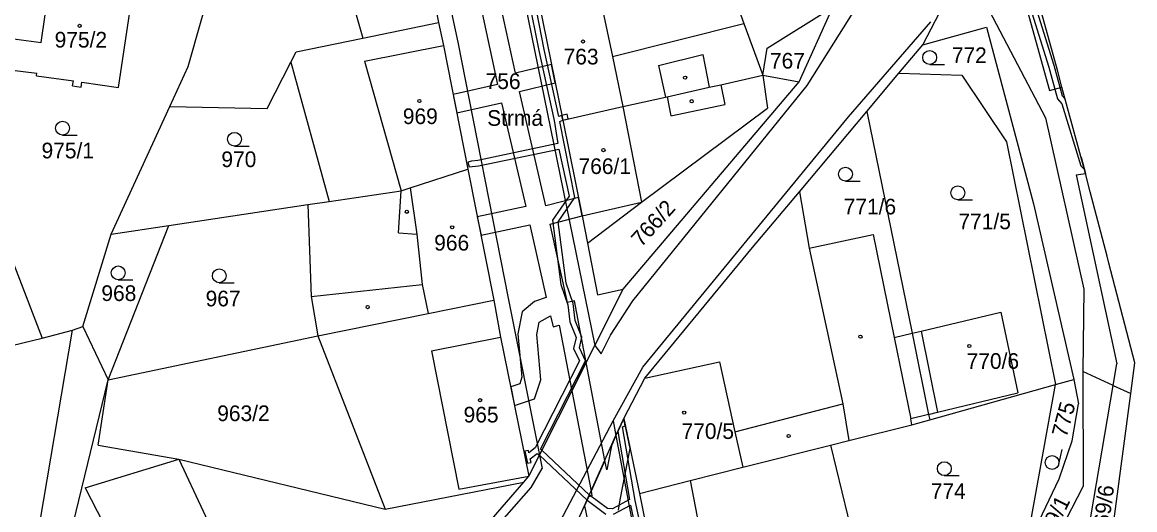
# Model space of a CAD drawing. Extents: x -785744 to -782822, y -1067550 to -1063910.
# Drawn here: x -783617 to -783496.3, y -1065928.2 to -1065875.3 of the extents above; entities that cross this region are included whole.
import ezdxf

# ---------------------------------------------------------------- set-up
doc = ezdxf.new("R2010")
doc.units = 0
for name, color, linetype in [('Hranice kat_území', 7, 'Continuous'), ('Hranice parcel', 7, 'Continuous'), ('Parcelní čísla', 7, 'Continuous'), ('Pop_ČP_popisy', 7, 'Continuous'), ('Vnitřní kresba', 7, 'Continuous'), ('Věcná břemena k části', 7, 'Continuous'), ('Značky budov', 7, 'Continuous'), ('Značky kultur', 7, 'Continuous')]:
    doc.layers.add(name, color=color, linetype=linetype)

msp = doc.modelspace()

# ---------------------------------------------------------------- linework, layer by layer
at = {"layer": 'Hranice kat_území'}
msp.add_lwpolyline([(-783499.26, -1065934.4), (-783496.78, -1065915.6), (-783496.34, -1065912.29), (-783499.15, -1065901.47), (-783499.35, -1065900.7), (-783501.17, -1065893.73), (-783501.69, -1065891.74), (-783504.24, -1065882.37), (-783504.73, -1065880.54), (-783507.17, -1065871.62)], dxfattribs=at)
at = {"layer": 'Hranice parcel'}
for p, q in [((-783525.41, -1065885.02), (-783521.92, -1065880.86)), ((-783532.73, -1065893.73), (-783525.41, -1065885.02)), ((-783525.41, -1065885.02), (-783520.49, -1065909.08)), ((-783519.53, -1065908.85), (-783510.86, -1065906.78)), ((-783522.44, -1065909.55), (-783520.49, -1065909.08)), ((-783520.49, -1065909.08), (-783519.53, -1065908.85)), ((-783520.49, -1065909.08), (-783518.7, -1065917.89)), ((-783518.58, -1065918.46), (-783504.93, -1065914.64)), ((-783517.73, -1065917.65), (-783509.02, -1065915.54)), ((-783518.7, -1065917.89), (-783517.73, -1065917.65)), ((-783518.7, -1065917.89), (-783518.58, -1065918.46)), ((-783520.52, -1065919), (-783518.58, -1065918.46))]:
    msp.add_line(p, q, dxfattribs=at)
for points in [[(-783577.18, -1065849.45), (-783571.87, -1065875.35)], [(-783599.03, -1065880.14), (-783591.86, -1065854.81)], [(-783582.44, -1065868.8), (-783580.09, -1065877.05)], [(-783519.34, -1065877.79), (-783514.76, -1065869.01)], [(-783514.76, -1065869.01), (-783506.02, -1065885.69)], [(-783614.98, -1065877.53), (-783614.08, -1065871.22)], [(-783606.61, -1065882.4), (-783605.05, -1065872)], [(-783554.64, -1065871.38), (-783553.02, -1065879.06)], [(-783561.01, -1065873.17), (-783558.4, -1065885.95)], [(-783539.89, -1065872.31), (-783538.74, -1065875.45)], [(-783536.23, -1065878.14), (-783529.11, -1065873.68)], [(-783532.76, -1065881.81), (-783529.11, -1065873.68)], [(-783580.09, -1065877.05), (-783571.87, -1065875.35)], [(-783571.87, -1065875.35), (-783571.35, -1065877.86)], [(-783553.02, -1065879.06), (-783538.74, -1065875.45)], [(-783538.74, -1065875.45), (-783536.69, -1065881.09)], [(-783587.34, -1065878.54), (-783580.09, -1065877.05)], [(-783519.34, -1065877.79), (-783512.43, -1065875.86)], [(-783512.43, -1065875.86), (-783507.32, -1065895.05)], [(-783618.23, -1065877.11), (-783614.98, -1065877.53)], [(-783571.35, -1065877.86), (-783568.69, -1065891.26)], [(-783536.69, -1065881.09), (-783536.23, -1065878.14)], [(-783521.92, -1065880.86), (-783519.34, -1065877.79)], [(-783587.91, -1065879.66), (-783587.34, -1065878.54)], [(-783618.7, -1065880.47), (-783615.46, -1065880.84)], [(-783601.03, -1065884.49), (-783599.03, -1065880.14)], [(-783590.48, -1065884.69), (-783587.91, -1065879.66)], [(-783587.91, -1065879.66), (-783583.73, -1065894.79)], [(-783615.5, -1065881.13), (-783615.46, -1065880.84)], [(-783615.5, -1065881.13), (-783611.5, -1065881.7)], [(-783611.58, -1065882.23), (-783611.5, -1065881.7)], [(-783610.67, -1065882.36), (-783610.59, -1065881.83)], [(-783610.59, -1065881.83), (-783606.61, -1065882.4)], [(-783551.84, -1065904.29), (-783532.76, -1065881.81)], [(-783541.25, -1065882.11), (-783536.69, -1065881.09)], [(-783536.69, -1065881.09), (-783532.76, -1065881.81)], [(-783536.69, -1065881.09), (-783536.19, -1065884.65)], [(-783521.92, -1065880.86), (-783515.09, -1065881.09)], [(-783515.09, -1065881.09), (-783510.27, -1065888.32)], [(-783611.58, -1065882.23), (-783610.67, -1065882.36)], [(-783547.06, -1065883.41), (-783542.51, -1065882.39)], [(-783542.51, -1065882.39), (-783541.25, -1065882.11)], [(-783551.88, -1065884.49), (-783547.27, -1065883.45)], [(-783547.27, -1065883.45), (-783547.06, -1065883.41)], [(-783607.41, -1065898.33), (-783601.03, -1065884.49)], [(-783601.03, -1065884.49), (-783590.48, -1065884.69)], [(-783558.4, -1065885.95), (-783551.88, -1065884.49)], [(-783549.85, -1065894.84), (-783536.19, -1065884.65)], [(-783623.73, -1065886.65), (-783614.87, -1065909.61)], [(-783558.4, -1065885.95), (-783556.29, -1065896.32)], [(-783506.02, -1065885.69), (-783501.88, -1065904.31)], [(-783510.27, -1065888.32), (-783504.93, -1065914.64)], [(-783574.94, -1065893.31), (-783568.69, -1065891.26)], [(-783568.69, -1065891.26), (-783565.87, -1065905.49)], [(-783583.73, -1065894.79), (-783575.92, -1065893.63)], [(-783575.92, -1065893.63), (-783574.94, -1065893.31)], [(-783537.81, -1065899.78), (-783532.73, -1065893.73)], [(-783532.73, -1065893.73), (-783531.68, -1065899.85)], [(-783601.13, -1065897.39), (-783586.05, -1065895.1)], [(-783586.05, -1065895.1), (-783583.73, -1065894.79)], [(-783586.05, -1065895.1), (-783585.68, -1065905.09)], [(-783555.71, -1065899.3), (-783549.85, -1065894.84)], [(-783507.32, -1065895.05), (-783502.94, -1065914.09)], [(-783556.29, -1065896.32), (-783555.71, -1065899.3)], [(-783607.73, -1065914.12), (-783601.13, -1065897.39)], [(-783607.41, -1065898.33), (-783601.13, -1065897.39)], [(-783610.46, -1065908.33), (-783607.41, -1065898.33)], [(-783531.68, -1065899.85), (-783524.73, -1065898.35)], [(-783524.73, -1065898.35), (-783522.44, -1065909.55)], [(-783555.71, -1065899.3), (-783554.63, -1065904.91)], [(-783549.49, -1065913.96), (-783537.81, -1065899.78)], [(-783554.93, -1065910.41), (-783551.84, -1065904.29)], [(-783554.63, -1065904.91), (-783551.84, -1065904.29)], [(-783501.88, -1065904.31), (-783501.99, -1065913.22)], [(-783585.68, -1065905.09), (-783584.98, -1065909.36)], [(-783573, -1065906.93), (-783565.87, -1065905.49)], [(-783565.87, -1065905.49), (-783565.14, -1065909.52)], [(-783584.98, -1065909.36), (-783573, -1065906.93)], [(-783510.86, -1065906.78), (-783509.02, -1065915.54)], [(-783611.6, -1065908.75), (-783610.46, -1065908.33)], [(-783610.46, -1065908.33), (-783607.73, -1065914.12)], [(-783634.51, -1065914.35), (-783614.87, -1065909.61)], [(-783615.53, -1065932.05), (-783611.6, -1065908.75)], [(-783614.87, -1065909.61), (-783611.6, -1065908.75)], [(-783607.73, -1065914.12), (-783584.98, -1065909.36)], [(-783584.98, -1065909.36), (-783577.68, -1065928.18)], [(-783565.14, -1065909.52), (-783562.08, -1065924.58)], [(-783560.93, -1065922.3), (-783554.93, -1065910.41)], [(-783501.99, -1065913.22), (-783501.95, -1065925.7)], [(-783498.68, -1065914.73), (-783501.99, -1065913.22)], [(-783608.8, -1065921.21), (-783607.73, -1065914.12)], [(-783551.79, -1065918.32), (-783549.49, -1065913.96)], [(-783504.93, -1065914.64), (-783502.94, -1065914.09)], [(-783502.94, -1065914.09), (-783502.43, -1065916.75)], [(-783508.17, -1065932.46), (-783504.93, -1065914.64)], [(-783498.68, -1065914.73), (-783496.78, -1065915.6)], [(-783503.12, -1065920.74), (-783502.43, -1065916.75)], [(-783552.63, -1065920.19), (-783551.79, -1065918.32)], [(-783551.79, -1065918.32), (-783550.07, -1065926.45)], [(-783527.37, -1065920.72), (-783520.52, -1065919)], [(-783558.17, -1065932.59), (-783552.63, -1065920.19)], [(-783608.8, -1065921.21), (-783600.04, -1065922.75)], [(-783538.86, -1065923.62), (-783529.34, -1065921.22)], [(-783529.34, -1065921.22), (-783527.37, -1065920.72)], [(-783529.34, -1065921.22), (-783525.67, -1065936.41)], [(-783504.53, -1065924.88), (-783503.12, -1065920.74)], [(-783610.23, -1065925.85), (-783600.04, -1065922.75)], [(-783600.04, -1065922.75), (-783577.68, -1065928.18)], [(-783600.04, -1065922.75), (-783594.78, -1065934.01)], [(-783562.08, -1065924.58), (-783560.93, -1065922.3)], [(-783544.56, -1065925.06), (-783538.86, -1065923.62)], [(-783577.68, -1065928.18), (-783562.61, -1065925.23)], [(-783568.48, -1065932.01), (-783562.61, -1065925.23)], [(-783562.61, -1065925.23), (-783562.08, -1065924.58)], [(-783550.07, -1065926.45), (-783544.56, -1065925.06)], [(-783508.17, -1065932.46), (-783504.53, -1065924.88)], [(-783610.23, -1065925.85), (-783603.78, -1065938.37)], [(-783550.07, -1065926.45), (-783547.04, -1065941.74)], [(-783506.23, -1065934.06), (-783501.95, -1065925.7)]]:
    msp.add_lwpolyline(points, dxfattribs=at)
at = {"layer": 'Vnitřní kresba'}
for p, q in [((-783519.53, -1065908.85), (-783517.73, -1065917.65)), ((-783518.7, -1065917.89), (-783520.65, -1065918.36)), ((-783520.52, -1065919), (-783520.65, -1065918.36))]:
    msp.add_line(p, q, dxfattribs=at)
for points in [[(-783575.95, -1065849), (-783569.8, -1065877.49)], [(-783511.25, -1065862.28), (-783505.58, -1065882.73)], [(-783531.89, -1065882.2), (-783524.44, -1065870.33)], [(-783562.49, -1065873.4), (-783554.93, -1065910.41)], [(-783527.4, -1065885.58), (-783518.47, -1065875.27)], [(-783579.9, -1065879.55), (-783571.35, -1065877.86)], [(-783569.8, -1065877.49), (-783564.34, -1065905.26)], [(-783553.02, -1065879.06), (-783551.88, -1065884.49)], [(-783548.01, -1065880.02), (-783543.21, -1065878.82)], [(-783543.21, -1065878.82), (-783542.51, -1065882.39)], [(-783579.9, -1065879.55), (-783575.92, -1065893.63)], [(-783548.01, -1065880.02), (-783547.27, -1065883.45)], [(-783550.8, -1065905.55), (-783531.89, -1065882.2)], [(-783541.25, -1065882.11), (-783540.8, -1065884.25)], [(-783505.58, -1065882.73), (-783504.24, -1065882.37)], [(-783547.06, -1065883.41), (-783546.66, -1065885.5)], [(-783546.66, -1065885.5), (-783540.8, -1065884.25)], [(-783551.88, -1065884.49), (-783549.85, -1065894.84)], [(-783549.7, -1065912.77), (-783527.4, -1065885.58)], [(-783502.71, -1065891.89), (-783501.69, -1065891.74)], [(-783502.71, -1065891.89), (-783498.28, -1065912.4)], [(-783576.24, -1065898.2), (-783575.92, -1065893.63)], [(-783574.94, -1065893.31), (-783574.23, -1065898.34)], [(-783556.29, -1065896.32), (-783549.85, -1065894.84)], [(-783576.24, -1065898.2), (-783574.23, -1065898.34)], [(-783574.23, -1065898.34), (-783573.64, -1065903.79)], [(-783531.68, -1065899.85), (-783528.03, -1065916.72)], [(-783585.68, -1065905.09), (-783573.64, -1065903.79)], [(-783573.64, -1065903.79), (-783573, -1065906.93)], [(-783564.34, -1065905.26), (-783560.93, -1065922.3)], [(-783553.21, -1065909.3), (-783550.8, -1065905.55)], [(-783572.63, -1065911), (-783565.14, -1065909.52)], [(-783554.22, -1065911.31), (-783553.21, -1065909.3)], [(-783522.44, -1065909.55), (-783520.65, -1065918.36)], [(-783554.93, -1065910.41), (-783554.22, -1065911.31)], [(-783572.63, -1065911), (-783569.66, -1065926)], [(-783552.93, -1065918.58), (-783549.7, -1065912.77)], [(-783549.49, -1065913.96), (-783541.4, -1065912.18)], [(-783541.4, -1065912.18), (-783539.73, -1065919.76)], [(-783498.68, -1065914.73), (-783498.28, -1065912.4)], [(-783616.91, -1065951.92), (-783607.73, -1065914.12)], [(-783502.31, -1065936.01), (-783498.68, -1065914.73)], [(-783539.73, -1065919.76), (-783528.03, -1065916.72)], [(-783528.03, -1065916.72), (-783527.37, -1065920.72)], [(-783560.8, -1065933.56), (-783552.93, -1065918.58)], [(-783552.93, -1065918.58), (-783552.63, -1065920.19)], [(-783552.63, -1065920.19), (-783546.49, -1065952.76)], [(-783539.73, -1065919.76), (-783538.86, -1065923.62)], [(-783560.93, -1065922.3), (-783560.64, -1065923.75)], [(-783561.84, -1065925.82), (-783560.64, -1065923.75)], [(-783569.66, -1065926), (-783562.08, -1065924.58)], [(-783544.56, -1065925.06), (-783542.36, -1065936.52)], [(-783567.92, -1065932.71), (-783561.84, -1065925.82)]]:
    msp.add_lwpolyline(points, dxfattribs=at)
at = {"layer": 'Věcná břemena k části'}
for points in [[(-783562.1, -1065872.79), (-783561, -1065878.4)], [(-783560.42, -1065878.28), (-783561.5, -1065872.69)], [(-783507.86, -1065873.15), (-783505.67, -1065880.2)], [(-783505.1, -1065880.03), (-783507.28, -1065872.98)], [(-783567.15, -1065874.35), (-783565.48, -1065882.07)], [(-783563.53, -1065880.87), (-783565.03, -1065873.91)], [(-783561, -1065878.4), (-783559.35, -1065886.01)], [(-783558.73, -1065886.11), (-783558.4, -1065885.95), (-783558.5, -1065885.46), (-783558.84, -1065885.56), (-783560.42, -1065878.28)], [(-783559.64, -1065879.9), (-783563.53, -1065880.87)], [(-783559.23, -1065881.89), (-783559.64, -1065879.9)], [(-783505.67, -1065880.2), (-783505.01, -1065882.58)], [(-783504.43, -1065882.42), (-783505.1, -1065880.03)], [(-783565.48, -1065882.07), (-783570.29, -1065883.18)], [(-783563.09, -1065882.86), (-783559.23, -1065881.89)], [(-783560.22, -1065895.24), (-783563.09, -1065882.86)], [(-783505.01, -1065882.58), (-783504.71, -1065883.66)], [(-783504.17, -1065883.37), (-783504.43, -1065882.42)], [(-783570.29, -1065883.18), (-783569.9, -1065885.17)], [(-783569.9, -1065885.17), (-783565.03, -1065884.06)], [(-783565.03, -1065884.06), (-783562.42, -1065895.31)], [(-783504.71, -1065883.66), (-783504.26, -1065884.18)], [(-783504.26, -1065884.18), (-783502.19, -1065890.91)], [(-783503.87, -1065883.72), (-783504.17, -1065883.37)], [(-783557.93, -1065885.29), (-783558.5, -1065885.46)], [(-783558.5, -1065885.46), (-783558.4, -1065885.95)], [(-783557.83, -1065885.82), (-783557.93, -1065885.29)], [(-783559.35, -1065886.01), (-783558.93, -1065888.5), (-783567.63, -1065890.33)], [(-783557.08, -1065894.34), (-783558.73, -1065886.11)], [(-783558.4, -1065885.95), (-783557.83, -1065885.82)], [(-783567.53, -1065890.93), (-783558.81, -1065889.09)], [(-783558.81, -1065889.09), (-783557.72, -1065894.2)], [(-783567.63, -1065890.33), (-783568.3, -1065890.39)], [(-783502.17, -1065889.96), (-783501.69, -1065891.74)], [(-783568.3, -1065890.39), (-783568.69, -1065890.5)], [(-783568.69, -1065890.5), (-783568.55, -1065891.01), (-783567.53, -1065890.93)], [(-783502.19, -1065890.91), (-783501.82, -1065891.27)], [(-783501.82, -1065891.27), (-783501.75, -1065891.5)], [(-783556.69, -1065894.34), (-783560.22, -1065895.24)], [(-783557.72, -1065894.2), (-783559.52, -1065896.82)], [(-783558.9, -1065896.98), (-783557.08, -1065894.34)], [(-783556.29, -1065896.32), (-783556.69, -1065894.34)], [(-783562.42, -1065895.31), (-783567.67, -1065896.43)], [(-783559.77, -1065897.24), (-783556.29, -1065896.32)], [(-783567.67, -1065896.43), (-783567.27, -1065898.44)], [(-783567.27, -1065898.44), (-783561.97, -1065897.3)], [(-783561.97, -1065897.3), (-783560.2, -1065905.2)], [(-783557.87, -1065905.74), (-783559.77, -1065897.24)], [(-783559.52, -1065896.82), (-783558.61, -1065903.79)], [(-783558.03, -1065903.65), (-783558.9, -1065896.98)], [(-783558.61, -1065903.79), (-783557.85, -1065905.98), (-783557.63, -1065907.84)], [(-783557.05, -1065907.68), (-783557.27, -1065905.84), (-783558.03, -1065903.65)], [(-783561.47, -1065905.64), (-783562.82, -1065906.76)], [(-783560.2, -1065905.2), (-783561.47, -1065905.64)], [(-783557.14, -1065905.55), (-783557.87, -1065905.74)], [(-783555.86, -1065912.25), (-783557.14, -1065905.55)], [(-783562.82, -1065906.76), (-783563.28, -1065909.13)], [(-783560.96, -1065907.86), (-783559.74, -1065907.2)], [(-783559.74, -1065907.2), (-783559.43, -1065908.37)], [(-783561.22, -1065909.21), (-783560.96, -1065907.86)], [(-783559.43, -1065908.37), (-783558.78, -1065908.19)], [(-783558.78, -1065908.19), (-783557.41, -1065915.33)], [(-783557.63, -1065907.84), (-783556.94, -1065909.54), (-783557.22, -1065910.75), (-783556.57, -1065912.08)], [(-783555.93, -1065912.06), (-783556.58, -1065910.65), (-783556.32, -1065909.5), (-783557.05, -1065907.68)], [(-783563.28, -1065909.13), (-783562.83, -1065913.86)], [(-783560.77, -1065914.12), (-783561.22, -1065909.21)], [(-783556.57, -1065912.08), (-783561.41, -1065921.52), (-783562.07, -1065922.04), (-783562.12, -1065921.8), (-783562.51, -1065921.88), (-783562.23, -1065923.18), (-783561.84, -1065923.1), (-783561.93, -1065922.69), (-783561.19, -1065922.11), (-783560.93, -1065922.3), (-783560.66, -1065921.77), (-783560.8, -1065921.65), (-783555.93, -1065912.06)], [(-783557.41, -1065915.33), (-783555.86, -1065912.25)], [(-783555.86, -1065912.25), (-783557.41, -1065915.33)], [(-783553.83, -1065922.87), (-783555.86, -1065912.25)], [(-783562.83, -1065913.86), (-783563.06, -1065914.55)], [(-783561.45, -1065916.2), (-783560.77, -1065914.12)], [(-783563.06, -1065914.55), (-783564.05, -1065914.89)], [(-783564.05, -1065914.89), (-783563.64, -1065916.9)], [(-783557.41, -1065915.33), (-783555.33, -1065926.23)], [(-783563.64, -1065916.9), (-783561.45, -1065916.2)], [(-783549.73, -1065931.08), (-783550.53, -1065927.23), (-783551.91, -1065919.24), (-783551.62, -1065919.14), (-783551.74, -1065918.56), (-783551.92, -1065918.62), (-783552.43, -1065919.75), (-783551.16, -1065927.12), (-783553.02, -1065928.12), (-783553.54, -1065928.11), (-783555.51, -1065926.64), (-783555.6, -1065926.83), (-783555.76, -1065927.2), (-783553.74, -1065928.71)], [(-783551.79, -1065918.32), (-783552.63, -1065920.19)], [(-783551.1, -1065921.58), (-783551.79, -1065918.32)], [(-783552.63, -1065920.19), (-783553.13, -1065921.3)], [(-783553.13, -1065921.3), (-783553.63, -1065923.89)], [(-783552.18, -1065927.15), (-783551.1, -1065921.58)], [(-783560.66, -1065921.77), (-783560.93, -1065922.3)], [(-783560.93, -1065922.3), (-783555.76, -1065927.2)], [(-783555.51, -1065926.64), (-783560.66, -1065921.77)], [(-783553.83, -1065922.87), (-783555.33, -1065926.23)], [(-783555.33, -1065926.23), (-783553.83, -1065922.87)], [(-783553.63, -1065923.89), (-783553.83, -1065922.87)], [(-783555.33, -1065926.23), (-783555.23, -1065926.73)], [(-783555.6, -1065926.83), (-783556.04, -1065927.82)], [(-783555.76, -1065927.2), (-783555.51, -1065926.64)], [(-783555.23, -1065926.73), (-783555.6, -1065926.83)], [(-783552.88, -1065928.72), (-783551.04, -1065927.73), (-783550.25, -1065931.5)], [(-783552.37, -1065928.28), (-783552.18, -1065927.15)], [(-783556.04, -1065927.82), (-783554.99, -1065932.82)]]:
    msp.add_lwpolyline(points, dxfattribs=at)
at = {"layer": 'Značky budov'}
for centre in [(-783610.82, -1065875.72), (-783556.21, -1065877.42), (-783545.13, -1065881.34), (-783573.96, -1065883.88), (-783544.41, -1065883.9), (-783553.99, -1065889.2), (-783575.32, -1065895.9), (-783570.4, -1065897.58), (-783579.57, -1065906.24), (-783526.1, -1065909.45), (-783514.29, -1065910.46), (-783567.37, -1065916.34), (-783545.23, -1065917.69), (-783533.89, -1065920.23)]:
    msp.add_circle(centre, 0.175, dxfattribs=at)
at = {"layer": 'Značky kultur'}
for p, q in [((-783518.59, -1065879.91), (-783516.99, -1065879.91)), ((-783612.67, -1065887.58), (-783611.07, -1065887.58)), ((-783594.02, -1065888.78), (-783592.42, -1065888.78)), ((-783527.73, -1065892.57), (-783526.13, -1065892.57)), ((-783515.54, -1065894.59), (-783513.94, -1065894.59)), ((-783606.63, -1065903.28), (-783605.03, -1065903.28)), ((-783595.67, -1065903.59), (-783594.07, -1065903.59)), ((-783504.58, -1065923.27), (-783504.23, -1065921.71)), ((-783517, -1065924.52), (-783515.4, -1065924.52))]:
    msp.add_line(p, q, dxfattribs=at)
for centre in [(-783518.59, -1065879.16), (-783612.67, -1065886.83), (-783594.02, -1065888.03), (-783527.73, -1065891.82), (-783515.54, -1065893.84), (-783606.63, -1065902.53), (-783595.67, -1065902.84), (-783505.31, -1065923.1), (-783517, -1065923.77)]:
    msp.add_circle(centre, 0.75, dxfattribs=at)

# ---------------------------------------------------------------- texts
at = {"layer": 'Parcelní čísla'}
for s, p in [('975/2', (-783613.53, -1065878.08)), ('763', (-783558.31, -1065879.91)), ('772', (-783516.19, -1065879.76)), ('767', (-783535.92, -1065880.36)), ('756', (-783566.77, -1065882.58)), ('969', (-783575.75, -1065886.38)), ('975/1', (-783614.95, -1065890.1)), ('970', (-783595.44, -1065891.05)), ('766/1', (-783556.69, -1065891.8)), ('771/6', (-783527.92, -1065896.18)), ('771/5', (-783515.47, -1065897.79)), ('966', (-783572.35, -1065900.11)), ('968', (-783608.46, -1065905.58)), ('967', (-783597.15, -1065906.16)), ('770/6', (-783514.58, -1065912.94)), ('963/2', (-783595.89, -1065918.61)), ('965', (-783569.16, -1065918.76)), ('770/5', (-783545.51, -1065920.55)), ('774', (-783518.47, -1065927.05))]:
    msp.add_text(s, height=1.7, dxfattribs=at).set_placement(p)
for s, rotation, p in [('766/2', 47.9753, (-783549.87, -1065899.81)), ('775', 74.9137, (-783503.74, -1065920.46)), ('769/6', 82.4252, (-783499.31, -1065931.31)), ('769/1', 63.5426, (-783505.83, -1065932.37))]:
    msp.add_text(s, height=1.7, rotation=rotation, dxfattribs=at).set_placement(p)
at = {"layer": 'Pop_ČP_popisy'}
msp.add_text('Strmá', height=1.7, dxfattribs=at).set_placement((-783566.6, -1065886.57))

doc.saveas('drawing.dxf')
